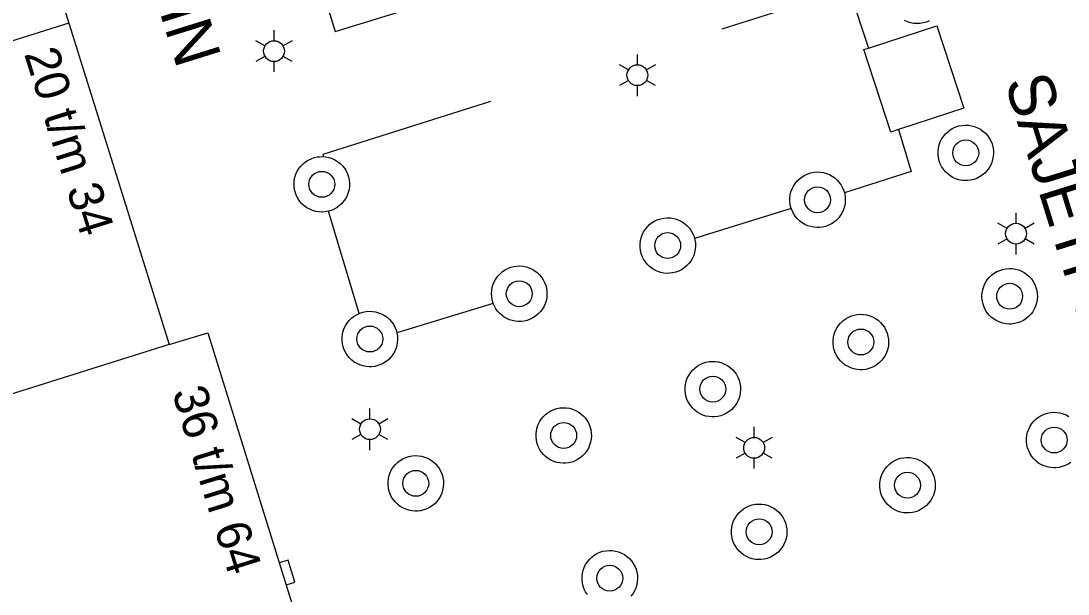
# Model space of a CAD drawing. Extents: x 122462 to 123306, y 485548 to 486417.
# Drawn here: x 122737.17 to 122782.47, y 485951.94 to 485976.7 of the extents above; entities that cross this region are included whole.
import ezdxf

# ---------------------------------------------------------------- set-up
doc = ezdxf.new("R2010")
doc.units = 0
for name, color, linetype in [('B-WE-IE-MEUBILAIR_WEGMEUBILAIR_VERKEERSBORD-S', 7, 'Continuous'), ('Level 1', 7, 'Continuous'), ('Level 17', 7, 'Continuous'), ('Level 2', 7, 'Continuous'), ('Level 22', 7, 'Continuous'), ('Level 31', 7, 'Continuous'), ('Level 4', 7, 'Continuous'), ('Level 40', 7, 'Continuous'), ('Level 50', 7, 'Continuous'), ('Level 53', 7, 'Continuous'), ('N-WE-GR-BOOM_DOORWORTELBARE RUIMTE-G', 7, 'Continuous')]:
    doc.layers.add(name, color=color, linetype=linetype)

msp = doc.modelspace()

# ---------------------------------------------------------------- linework, layer by layer
at = {"layer": 'Level 1'}
for points in [[(122733.475, 485990.149), (122733.73, 485990.221), (122733.739, 485990.192), (122734.831, 485990.479), (122735.166, 485989.288), (122735.272, 485989.314), (122739.244, 485976.609)], [(122739.244, 485976.609), (122741, 485970.991), (122743.588, 485962.714)], [(122743.588, 485962.714), (122745.253, 485963.226), (122750.287, 485947.026), (122733.067, 485941.644), (122732.551, 485943.237)]]:
    msp.add_lwpolyline(points, dxfattribs=at)
at = {"layer": 'Level 17'}
for points in [[(122775.934, 485976.589), (122775.796, 485976.598), (122775.661, 485976.622), (122775.529, 485976.661), (122775.402, 485976.716)], [(122776.467, 485976.711), (122776.34, 485976.658), (122776.207, 485976.619), (122776.072, 485976.596), (122775.934, 485976.589)], [(122778.021, 485969.803), (122777.884, 485969.814), (122777.748, 485969.84), (122777.617, 485969.882), (122777.492, 485969.938), (122777.373, 485970.009), (122777.264, 485970.092), (122777.165, 485970.188), (122777.077, 485970.294), (122777.002, 485970.41), (122776.941, 485970.533), (122776.895, 485970.663), (122776.863, 485970.797), (122776.847, 485970.934), (122776.847, 485971.072), (122776.863, 485971.209), (122776.895, 485971.343), (122776.941, 485971.472), (122777.002, 485971.596), (122777.077, 485971.712), (122777.165, 485971.818), (122777.264, 485971.913), (122777.373, 485971.997), (122777.492, 485972.068), (122777.617, 485972.124), (122777.749, 485972.166), (122777.884, 485972.192), (122778.021, 485972.203), (122778.159, 485972.198), (122778.295, 485972.177), (122778.428, 485972.141), (122778.556, 485972.089), (122778.677, 485972.024), (122778.79, 485971.945), (122778.893, 485971.853), (122778.984, 485971.75), (122779.064, 485971.638), (122779.13, 485971.517), (122779.182, 485971.389), (122779.219, 485971.257), (122779.24, 485971.121), (122779.245, 485970.983), (122779.235, 485970.846), (122779.209, 485970.71), (122779.168, 485970.579), (122779.112, 485970.453), (122779.042, 485970.334), (122778.959, 485970.225), (122778.864, 485970.125), (122778.758, 485970.037), (122778.643, 485969.962), (122778.519, 485969.9), (122778.39, 485969.853), (122778.256, 485969.821), (122778.119, 485969.805), (122778.021, 485969.803)], [(122750.197, 485968.442), (122750.059, 485968.449), (122749.923, 485968.471), (122749.791, 485968.509), (122749.663, 485968.562), (122749.543, 485968.629), (122749.431, 485968.709), (122749.329, 485968.802), (122749.239, 485968.906), (122749.161, 485969.019), (122749.096, 485969.141), (122749.046, 485969.269), (122749.011, 485969.402), (122748.991, 485969.539), (122748.987, 485969.676), (122748.999, 485969.814), (122749.026, 485969.949), (122749.069, 485970.08), (122749.127, 485970.205), (122749.198, 485970.323), (122749.283, 485970.431), (122749.379, 485970.53), (122749.486, 485970.616), (122749.603, 485970.69), (122749.727, 485970.75), (122749.857, 485970.796), (122749.991, 485970.826), (122750.088, 485970.838), (122750.226, 485970.841), (122750.363, 485970.829), (122750.498, 485970.801), (122750.629, 485970.758), (122750.754, 485970.7), (122750.871, 485970.628), (122750.98, 485970.543), (122751.078, 485970.446), (122751.164, 485970.339), (122751.237, 485970.222), (122751.297, 485970.098), (122751.342, 485969.968), (122751.372, 485969.833), (122751.386, 485969.696), (122751.384, 485969.558), (122751.367, 485969.422), (122751.334, 485969.288), (122751.285, 485969.159), (122751.223, 485969.036), (122751.147, 485968.922), (122751.058, 485968.816), (122750.957, 485968.722), (122750.847, 485968.64), (122750.728, 485968.571), (122750.601, 485968.516), (122750.47, 485968.476), (122750.334, 485968.451), (122750.197, 485968.442)], [(122772.797, 485969.271), (122772.809, 485969.23), (122772.83, 485969.094), (122772.835, 485968.956), (122772.825, 485968.819), (122772.799, 485968.683), (122772.758, 485968.552), (122772.702, 485968.426), (122772.632, 485968.307), (122772.549, 485968.198), (122772.454, 485968.098), (122772.348, 485968.01), (122772.233, 485967.935), (122772.109, 485967.873), (122771.98, 485967.826), (122771.846, 485967.794), (122771.709, 485967.778), (122771.611, 485967.776), (122771.474, 485967.787), (122771.338, 485967.813), (122771.207, 485967.855), (122771.082, 485967.911), (122770.963, 485967.982), (122770.854, 485968.065), (122770.755, 485968.161), (122770.667, 485968.267), (122770.592, 485968.383), (122770.531, 485968.506), (122770.485, 485968.636), (122770.453, 485968.77), (122770.437, 485968.907), (122770.437, 485969.045), (122770.453, 485969.182), (122770.485, 485969.316), (122770.531, 485969.445), (122770.592, 485969.569), (122770.667, 485969.685), (122770.755, 485969.791), (122770.854, 485969.886), (122770.963, 485969.97), (122771.082, 485970.041), (122771.207, 485970.097), (122771.339, 485970.139), (122771.474, 485970.165), (122771.611, 485970.176), (122771.749, 485970.171), (122771.885, 485970.15), (122772.018, 485970.114), (122772.146, 485970.062), (122772.267, 485969.997), (122772.38, 485969.918), (122772.483, 485969.826), (122772.574, 485969.723), (122772.654, 485969.611), (122772.72, 485969.49), (122772.772, 485969.362), (122772.797, 485969.271)], [(122766.313, 485967.295), (122766.326, 485967.249), (122766.347, 485967.113), (122766.352, 485966.975), (122766.342, 485966.838), (122766.316, 485966.702), (122766.275, 485966.571), (122766.219, 485966.445), (122766.149, 485966.326), (122766.066, 485966.217), (122765.971, 485966.117), (122765.865, 485966.029), (122765.75, 485965.954), (122765.626, 485965.892), (122765.497, 485965.845), (122765.363, 485965.813), (122765.226, 485965.797), (122765.128, 485965.795), (122764.991, 485965.806), (122764.855, 485965.832), (122764.724, 485965.874), (122764.599, 485965.93), (122764.48, 485966.001), (122764.371, 485966.084), (122764.272, 485966.18), (122764.184, 485966.286), (122764.109, 485966.402), (122764.048, 485966.525), (122764.002, 485966.655), (122763.97, 485966.789), (122763.954, 485966.926), (122763.954, 485967.064), (122763.97, 485967.201), (122764.002, 485967.335), (122764.048, 485967.464), (122764.109, 485967.588), (122764.184, 485967.704), (122764.272, 485967.81), (122764.371, 485967.905), (122764.48, 485967.989), (122764.599, 485968.06), (122764.724, 485968.116), (122764.856, 485968.158), (122764.991, 485968.184), (122765.128, 485968.195), (122765.266, 485968.19), (122765.402, 485968.169), (122765.535, 485968.133), (122765.663, 485968.081), (122765.784, 485968.016), (122765.897, 485967.937), (122766, 485967.845), (122766.091, 485967.742), (122766.171, 485967.63), (122766.237, 485967.509), (122766.289, 485967.381), (122766.313, 485967.295)], [(122757.606, 485964.497), (122757.593, 485964.53), (122757.557, 485964.661), (122757.536, 485964.795), (122757.53, 485964.93), (122757.539, 485965.066), (122757.564, 485965.199), (122757.603, 485965.329), (122757.657, 485965.453), (122757.725, 485965.571), (122757.805, 485965.68), (122757.898, 485965.779), (122758, 485965.868), (122758.113, 485965.944), (122758.233, 485966.007), (122758.359, 485966.056), (122758.49, 485966.091), (122758.625, 485966.11), (122758.76, 485966.115), (122758.895, 485966.103), (122759.029, 485966.077), (122759.158, 485966.036), (122759.282, 485965.981), (122759.398, 485965.911), (122759.507, 485965.83), (122759.605, 485965.736), (122759.692, 485965.632), (122759.767, 485965.519), (122759.828, 485965.398), (122759.876, 485965.271), (122759.909, 485965.139), (122759.927, 485965.005), (122759.929, 485964.869), (122759.916, 485964.734), (122759.888, 485964.602), (122759.846, 485964.473), (122759.789, 485964.35), (122759.718, 485964.234), (122759.635, 485964.127), (122759.54, 485964.03), (122759.435, 485963.944), (122759.321, 485963.87), (122759.199, 485963.81), (122759.072, 485963.764), (122758.94, 485963.733), (122758.805, 485963.717), (122758.677, 485963.716), (122758.55, 485963.728), (122758.425, 485963.754), (122758.303, 485963.793), (122758.187, 485963.844), (122758.076, 485963.908), (122757.973, 485963.983), (122757.878, 485964.069), (122757.793, 485964.165), (122757.719, 485964.268), (122757.657, 485964.38), (122757.606, 485964.497)], [(122779.921, 485963.604), (122779.784, 485963.615), (122779.648, 485963.641), (122779.517, 485963.683), (122779.392, 485963.739), (122779.273, 485963.81), (122779.164, 485963.893), (122779.065, 485963.989), (122778.977, 485964.095), (122778.902, 485964.211), (122778.841, 485964.334), (122778.795, 485964.464), (122778.763, 485964.598), (122778.747, 485964.735), (122778.747, 485964.873), (122778.763, 485965.01), (122778.795, 485965.144), (122778.841, 485965.273), (122778.902, 485965.397), (122778.977, 485965.513), (122779.065, 485965.619), (122779.164, 485965.714), (122779.273, 485965.798), (122779.392, 485965.869), (122779.517, 485965.925), (122779.649, 485965.967), (122779.784, 485965.993), (122779.921, 485966.004), (122780.059, 485965.999), (122780.195, 485965.978), (122780.328, 485965.942), (122780.456, 485965.89), (122780.577, 485965.825), (122780.69, 485965.746), (122780.793, 485965.654), (122780.884, 485965.551), (122780.964, 485965.439), (122781.03, 485965.318), (122781.082, 485965.19), (122781.119, 485965.058), (122781.14, 485964.922), (122781.145, 485964.784), (122781.135, 485964.647), (122781.109, 485964.511), (122781.068, 485964.38), (122781.012, 485964.254), (122780.942, 485964.135), (122780.859, 485964.026), (122780.764, 485963.926), (122780.658, 485963.838), (122780.543, 485963.763), (122780.419, 485963.701), (122780.29, 485963.654), (122780.156, 485963.622), (122780.019, 485963.606), (122779.921, 485963.604)], [(122753.436, 485963.219), (122753.438, 485963.211), (122753.459, 485963.075), (122753.464, 485962.937), (122753.454, 485962.8), (122753.428, 485962.664), (122753.387, 485962.533), (122753.331, 485962.407), (122753.261, 485962.288), (122753.178, 485962.179), (122753.083, 485962.079), (122752.977, 485961.991), (122752.862, 485961.916), (122752.738, 485961.854), (122752.609, 485961.807), (122752.475, 485961.775), (122752.338, 485961.759), (122752.24, 485961.757), (122752.103, 485961.768), (122751.967, 485961.794), (122751.836, 485961.836), (122751.711, 485961.892), (122751.592, 485961.963), (122751.483, 485962.046), (122751.384, 485962.142), (122751.296, 485962.248), (122751.221, 485962.364), (122751.16, 485962.487), (122751.114, 485962.617), (122751.082, 485962.751), (122751.066, 485962.888), (122751.066, 485963.026), (122751.082, 485963.163), (122751.114, 485963.297), (122751.16, 485963.426), (122751.221, 485963.55), (122751.296, 485963.666), (122751.384, 485963.772), (122751.483, 485963.867), (122751.592, 485963.951), (122751.711, 485964.022), (122751.836, 485964.078), (122751.968, 485964.12), (122752.103, 485964.146), (122752.24, 485964.157), (122752.378, 485964.152), (122752.514, 485964.131), (122752.647, 485964.095), (122752.775, 485964.043), (122752.896, 485963.978), (122753.009, 485963.899), (122753.112, 485963.807), (122753.203, 485963.704), (122753.283, 485963.592), (122753.349, 485963.471), (122753.401, 485963.343), (122753.436, 485963.219)], [(122773.483, 485961.628), (122773.346, 485961.639), (122773.21, 485961.665), (122773.079, 485961.707), (122772.954, 485961.763), (122772.835, 485961.834), (122772.726, 485961.917), (122772.627, 485962.013), (122772.539, 485962.119), (122772.464, 485962.235), (122772.403, 485962.358), (122772.357, 485962.488), (122772.325, 485962.622), (122772.309, 485962.759), (122772.309, 485962.897), (122772.325, 485963.034), (122772.357, 485963.168), (122772.403, 485963.297), (122772.464, 485963.421), (122772.539, 485963.537), (122772.627, 485963.643), (122772.726, 485963.738), (122772.835, 485963.822), (122772.954, 485963.893), (122773.079, 485963.949), (122773.211, 485963.991), (122773.346, 485964.017), (122773.483, 485964.028), (122773.621, 485964.023), (122773.757, 485964.002), (122773.89, 485963.966), (122774.018, 485963.914), (122774.139, 485963.849), (122774.252, 485963.77), (122774.355, 485963.678), (122774.446, 485963.575), (122774.526, 485963.463), (122774.592, 485963.342), (122774.644, 485963.214), (122774.681, 485963.082), (122774.702, 485962.946), (122774.707, 485962.808), (122774.697, 485962.671), (122774.671, 485962.535), (122774.63, 485962.404), (122774.574, 485962.278), (122774.504, 485962.159), (122774.421, 485962.05), (122774.326, 485961.95), (122774.22, 485961.862), (122774.105, 485961.787), (122773.981, 485961.725), (122773.852, 485961.678), (122773.718, 485961.646), (122773.581, 485961.63), (122773.483, 485961.628)], [(122767.079, 485959.591), (122766.942, 485959.602), (122766.806, 485959.628), (122766.675, 485959.67), (122766.55, 485959.726), (122766.431, 485959.797), (122766.322, 485959.88), (122766.223, 485959.976), (122766.135, 485960.082), (122766.06, 485960.198), (122765.999, 485960.321), (122765.953, 485960.451), (122765.921, 485960.585), (122765.905, 485960.722), (122765.905, 485960.86), (122765.921, 485960.997), (122765.953, 485961.131), (122765.999, 485961.26), (122766.06, 485961.384), (122766.135, 485961.5), (122766.223, 485961.606), (122766.322, 485961.701), (122766.431, 485961.785), (122766.55, 485961.856), (122766.675, 485961.912), (122766.807, 485961.954), (122766.942, 485961.98), (122767.079, 485961.991), (122767.217, 485961.986), (122767.353, 485961.965), (122767.486, 485961.929), (122767.614, 485961.877), (122767.735, 485961.812), (122767.848, 485961.733), (122767.951, 485961.641), (122768.042, 485961.538), (122768.122, 485961.426), (122768.188, 485961.305), (122768.24, 485961.177), (122768.277, 485961.045), (122768.298, 485960.909), (122768.303, 485960.771), (122768.293, 485960.634), (122768.267, 485960.498), (122768.226, 485960.367), (122768.17, 485960.241), (122768.1, 485960.122), (122768.017, 485960.013), (122767.922, 485959.913), (122767.816, 485959.825), (122767.701, 485959.75), (122767.577, 485959.688), (122767.448, 485959.641), (122767.314, 485959.609), (122767.177, 485959.593), (122767.079, 485959.591)], [(122760.628, 485957.588), (122760.491, 485957.599), (122760.355, 485957.625), (122760.224, 485957.667), (122760.099, 485957.723), (122759.98, 485957.794), (122759.871, 485957.877), (122759.772, 485957.973), (122759.684, 485958.079), (122759.609, 485958.195), (122759.548, 485958.318), (122759.502, 485958.448), (122759.47, 485958.582), (122759.454, 485958.719), (122759.454, 485958.857), (122759.47, 485958.994), (122759.502, 485959.128), (122759.548, 485959.257), (122759.609, 485959.381), (122759.684, 485959.497), (122759.772, 485959.603), (122759.871, 485959.698), (122759.98, 485959.782), (122760.099, 485959.853), (122760.224, 485959.909), (122760.356, 485959.951), (122760.491, 485959.977), (122760.628, 485959.988), (122760.766, 485959.983), (122760.902, 485959.962), (122761.035, 485959.926), (122761.163, 485959.874), (122761.284, 485959.809), (122761.397, 485959.73), (122761.5, 485959.638), (122761.591, 485959.535), (122761.671, 485959.423), (122761.737, 485959.302), (122761.789, 485959.174), (122761.826, 485959.042), (122761.847, 485958.906), (122761.852, 485958.768), (122761.842, 485958.631), (122761.816, 485958.495), (122761.775, 485958.364), (122761.719, 485958.238), (122761.649, 485958.119), (122761.566, 485958.01), (122761.471, 485957.91), (122761.365, 485957.822), (122761.25, 485957.747), (122761.126, 485957.685), (122760.997, 485957.638), (122760.863, 485957.606), (122760.726, 485957.59), (122760.628, 485957.588)], [(122781.847, 485957.391), (122781.71, 485957.402), (122781.574, 485957.428), (122781.443, 485957.47), (122781.318, 485957.526), (122781.199, 485957.597), (122781.09, 485957.68), (122780.991, 485957.776), (122780.903, 485957.882), (122780.828, 485957.998), (122780.767, 485958.121), (122780.721, 485958.251), (122780.689, 485958.385), (122780.673, 485958.522), (122780.673, 485958.66), (122780.689, 485958.797), (122780.721, 485958.931), (122780.767, 485959.06), (122780.828, 485959.184), (122780.903, 485959.3), (122780.991, 485959.406), (122781.09, 485959.501), (122781.199, 485959.585), (122781.318, 485959.656), (122781.443, 485959.712), (122781.575, 485959.754), (122781.71, 485959.78), (122781.847, 485959.791), (122781.985, 485959.786), (122782.121, 485959.765), (122782.254, 485959.729), (122782.382, 485959.677), (122782.503, 485959.612)], [(122754.228, 485955.519), (122754.091, 485955.53), (122753.955, 485955.556), (122753.824, 485955.598), (122753.699, 485955.654), (122753.58, 485955.725), (122753.471, 485955.808), (122753.372, 485955.904), (122753.284, 485956.01), (122753.209, 485956.126), (122753.148, 485956.249), (122753.102, 485956.379), (122753.07, 485956.513), (122753.054, 485956.65), (122753.054, 485956.788), (122753.07, 485956.925), (122753.102, 485957.059), (122753.148, 485957.188), (122753.209, 485957.312), (122753.284, 485957.428), (122753.372, 485957.534), (122753.471, 485957.629), (122753.58, 485957.713), (122753.699, 485957.784), (122753.824, 485957.84), (122753.956, 485957.882), (122754.091, 485957.908), (122754.228, 485957.919), (122754.366, 485957.914), (122754.502, 485957.893), (122754.635, 485957.857), (122754.763, 485957.805), (122754.884, 485957.74), (122754.997, 485957.661), (122755.1, 485957.569), (122755.191, 485957.466), (122755.271, 485957.354), (122755.337, 485957.233), (122755.389, 485957.105), (122755.426, 485956.973), (122755.447, 485956.837), (122755.452, 485956.699), (122755.442, 485956.562), (122755.416, 485956.426), (122755.375, 485956.295), (122755.319, 485956.169), (122755.249, 485956.05), (122755.166, 485955.941), (122755.071, 485955.841), (122754.965, 485955.753), (122754.85, 485955.678), (122754.726, 485955.616), (122754.597, 485955.569), (122754.463, 485955.537), (122754.326, 485955.521), (122754.228, 485955.519)], [(122775.501, 485955.439), (122775.364, 485955.45), (122775.228, 485955.476), (122775.097, 485955.518), (122774.972, 485955.574), (122774.853, 485955.645), (122774.744, 485955.728), (122774.645, 485955.824), (122774.557, 485955.93), (122774.482, 485956.046), (122774.421, 485956.169), (122774.375, 485956.299), (122774.343, 485956.433), (122774.327, 485956.57), (122774.327, 485956.708), (122774.343, 485956.845), (122774.375, 485956.979), (122774.421, 485957.108), (122774.482, 485957.232), (122774.557, 485957.348), (122774.645, 485957.454), (122774.744, 485957.549), (122774.853, 485957.633), (122774.972, 485957.704), (122775.097, 485957.76), (122775.229, 485957.802), (122775.364, 485957.828), (122775.501, 485957.839), (122775.639, 485957.834), (122775.775, 485957.813), (122775.908, 485957.777), (122776.036, 485957.725), (122776.157, 485957.66), (122776.27, 485957.581), (122776.373, 485957.489), (122776.464, 485957.386), (122776.544, 485957.274), (122776.61, 485957.153), (122776.662, 485957.025), (122776.699, 485956.893), (122776.72, 485956.757), (122776.725, 485956.619), (122776.715, 485956.482), (122776.689, 485956.346), (122776.648, 485956.215), (122776.592, 485956.089), (122776.522, 485955.97), (122776.439, 485955.861), (122776.344, 485955.761), (122776.238, 485955.673), (122776.123, 485955.598), (122775.999, 485955.536), (122775.87, 485955.489), (122775.736, 485955.457), (122775.599, 485955.441), (122775.501, 485955.439)], [(122782.584, 485957.625), (122782.469, 485957.55), (122782.345, 485957.488), (122782.216, 485957.441), (122782.082, 485957.409), (122781.945, 485957.393), (122781.847, 485957.391)], [(122769.084, 485953.424), (122768.947, 485953.435), (122768.811, 485953.461), (122768.68, 485953.503), (122768.555, 485953.559), (122768.436, 485953.63), (122768.327, 485953.713), (122768.228, 485953.809), (122768.14, 485953.915), (122768.065, 485954.031), (122768.004, 485954.154), (122767.958, 485954.284), (122767.926, 485954.418), (122767.91, 485954.555), (122767.91, 485954.693), (122767.926, 485954.83), (122767.958, 485954.964), (122768.004, 485955.093), (122768.065, 485955.217), (122768.14, 485955.333), (122768.228, 485955.439), (122768.327, 485955.534), (122768.436, 485955.618), (122768.555, 485955.689), (122768.68, 485955.745), (122768.812, 485955.787), (122768.947, 485955.813), (122769.084, 485955.824), (122769.222, 485955.819), (122769.358, 485955.798), (122769.491, 485955.762), (122769.619, 485955.71), (122769.74, 485955.645), (122769.853, 485955.566), (122769.956, 485955.474), (122770.047, 485955.371), (122770.127, 485955.259), (122770.193, 485955.138), (122770.245, 485955.01), (122770.282, 485954.878), (122770.303, 485954.742), (122770.308, 485954.604), (122770.298, 485954.467), (122770.272, 485954.331), (122770.231, 485954.2), (122770.175, 485954.074), (122770.105, 485953.955), (122770.022, 485953.846), (122769.927, 485953.746), (122769.821, 485953.658), (122769.706, 485953.583), (122769.582, 485953.521), (122769.453, 485953.474), (122769.319, 485953.442), (122769.182, 485953.426), (122769.084, 485953.424)], [(122761.677, 485951.911), (122761.602, 485952.027), (122761.541, 485952.15), (122761.495, 485952.28), (122761.463, 485952.414), (122761.447, 485952.551), (122761.447, 485952.689), (122761.463, 485952.826), (122761.495, 485952.96), (122761.541, 485953.089), (122761.602, 485953.213), (122761.677, 485953.329), (122761.765, 485953.435), (122761.864, 485953.53), (122761.973, 485953.614), (122762.092, 485953.685), (122762.217, 485953.741), (122762.349, 485953.783), (122762.484, 485953.809), (122762.621, 485953.82), (122762.759, 485953.815), (122762.895, 485953.794), (122763.028, 485953.758), (122763.156, 485953.706), (122763.277, 485953.641), (122763.39, 485953.562), (122763.493, 485953.47), (122763.584, 485953.367), (122763.664, 485953.255), (122763.73, 485953.134), (122763.782, 485953.006), (122763.819, 485952.874), (122763.84, 485952.738), (122763.845, 485952.6), (122763.835, 485952.463), (122763.809, 485952.327), (122763.768, 485952.196), (122763.712, 485952.07), (122763.642, 485951.951), (122763.559, 485951.842)]]:
    msp.add_lwpolyline(points, dxfattribs=at)
at = {"layer": 'Level 2'}
for points in [[(122773.834, 485975.529), (122776.799, 485976.489), (122777.955, 485972.927), (122775.143, 485972.017)], [(122775.143, 485972.017), (122774.799, 485971.89), (122773.634, 485975.464), (122773.834, 485975.529)]]:
    msp.add_lwpolyline(points, dxfattribs=at)
at = {"layer": 'Level 22'}
for p, q in [((122770.497, 485968.592), (122766.313, 485967.295)), ((122751.797, 485964.062), (122750.48, 485968.479)), ((122757.606, 485964.497), (122753.436, 485963.219)), ((122753.436, 485963.219), (122753.434, 485963.218))]:
    msp.add_line(p, q, dxfattribs=at)
for points in [[(122767.513, 485976.36), (122772.987, 485978.112), (122773.834, 485975.529)], [(122750.276, 485970.838), (122750.242, 485970.946), (122757.504, 485973.231)], [(122775.143, 485972.017), (122775.688, 485970.192), (122772.797, 485969.271)]]:
    msp.add_lwpolyline(points, dxfattribs=at)
at = {"layer": 'Level 31'}
msp.add_lwpolyline([(122749.242, 485984.368), (122748.357, 485984.095), (122750.77, 485976.243), (122766.661, 485981.126), (122765.908, 485983.575), (122771.373, 485985.255), (122771.244, 485985.676), (122768.61, 485984.866), (122768.48, 485985.287), (122766.467, 485984.668), (122766.338, 485985.088), (122764.259, 485984.449), (122765.011, 485982.004), (122751.643, 485977.896), (122749.619, 485984.484)], dxfattribs=at)
at = {"layer": 'Level 4'}
for p, q in [((122739.244, 485976.609), (122727.883, 485973.057)), ((122743.588, 485962.714), (122732.227, 485959.162))]:
    msp.add_line(p, q, dxfattribs=at)
at = {"layer": 'Level 40'}
msp.add_lwpolyline([(122748.642, 485952.329), (122749.026, 485952.449), (122748.729, 485953.403), (122748.345, 485953.283)], dxfattribs=at)
at = {"layer": 'Level 50'}
for p, q in [((122748.12, 485975.849), (122748.12, 485976.299)), ((122747.73, 485975.624), (122747.34, 485975.849)), ((122748.899, 485975.849), (122748.509, 485975.624)), ((122747.73, 485975.174), (122747.34, 485974.949)), ((122748.12, 485974.499), (122748.12, 485974.949)), ((122748.899, 485974.949), (122748.509, 485975.174)), ((122763.84, 485974.809), (122763.84, 485975.259)), ((122763.45, 485974.584), (122763.06, 485974.809)), ((122764.619, 485974.809), (122764.229, 485974.584)), ((122763.45, 485974.134), (122763.06, 485973.909)), ((122764.619, 485973.909), (122764.229, 485974.134)), ((122763.84, 485973.459), (122763.84, 485973.909)), ((122780.22, 485967.959), (122780.22, 485968.409)), ((122779.83, 485967.734), (122779.44, 485967.959)), ((122780.999, 485967.959), (122780.609, 485967.734)), ((122779.83, 485967.284), (122779.44, 485967.059)), ((122780.999, 485967.059), (122780.609, 485967.284)), ((122780.22, 485966.609), (122780.22, 485967.059)), ((122752.27, 485959.509), (122752.27, 485959.959)), ((122751.88, 485959.284), (122751.49, 485959.509)), ((122753.049, 485959.509), (122752.659, 485959.284)), ((122768.891, 485958.705), (122768.891, 485959.155)), ((122751.88, 485958.834), (122751.49, 485958.609)), ((122753.049, 485958.609), (122752.659, 485958.834)), ((122768.501, 485958.48), (122768.111, 485958.705)), ((122769.67, 485958.705), (122769.28, 485958.48)), ((122752.27, 485958.159), (122752.27, 485958.609)), ((122768.501, 485958.03), (122768.111, 485957.805)), ((122768.891, 485957.355), (122768.891, 485957.805)), ((122769.67, 485957.805), (122769.28, 485958.03))]:
    msp.add_line(p, q, dxfattribs=at)
for centre in [(122748.12, 485975.399), (122763.84, 485974.359), (122780.22, 485967.509), (122752.27, 485959.059), (122768.891, 485958.255)]:
    msp.add_circle(centre, 0.45, dxfattribs=at)
at = {"layer": 'Level 53'}
for centre in [(122778.044, 485971.003), (122750.186, 485969.642), (122771.634, 485968.976), (122765.151, 485966.995), (122758.73, 485964.915), (122779.944, 485964.804), (122752.263, 485962.957), (122773.506, 485962.828), (122767.102, 485960.791), (122760.651, 485958.788), (122781.87, 485958.591), (122754.251, 485956.719), (122775.524, 485956.639), (122769.107, 485954.624), (122762.644, 485952.62)]:
    msp.add_circle(centre, 0.56, dxfattribs=at)

# ---------------------------------------------------------------- texts
at = {"layer": 'B-WE-IE-MEUBILAIR_WEGMEUBILAIR_VERKEERSBORD-S'}
for s, rotation, p in [('20 t/m 34', 287.3609, (122737.301, 485975.289)), ('36 t/m 64', 287.2621, (122743.697, 485960.661))]:
    msp.add_text(s, height=1.5, rotation=rotation, dxfattribs=at).set_placement(p)
at = {"layer": 'N-WE-GR-BOOM_DOORWORTELBARE RUIMTE-G'}
for p in [(122739.176, 485989.899), (122779.715, 485974.074)]:
    msp.add_text('SAJETPLEIN', height=2, rotation=287.3079, dxfattribs=at).set_placement(p)

doc.saveas('drawing.dxf')
